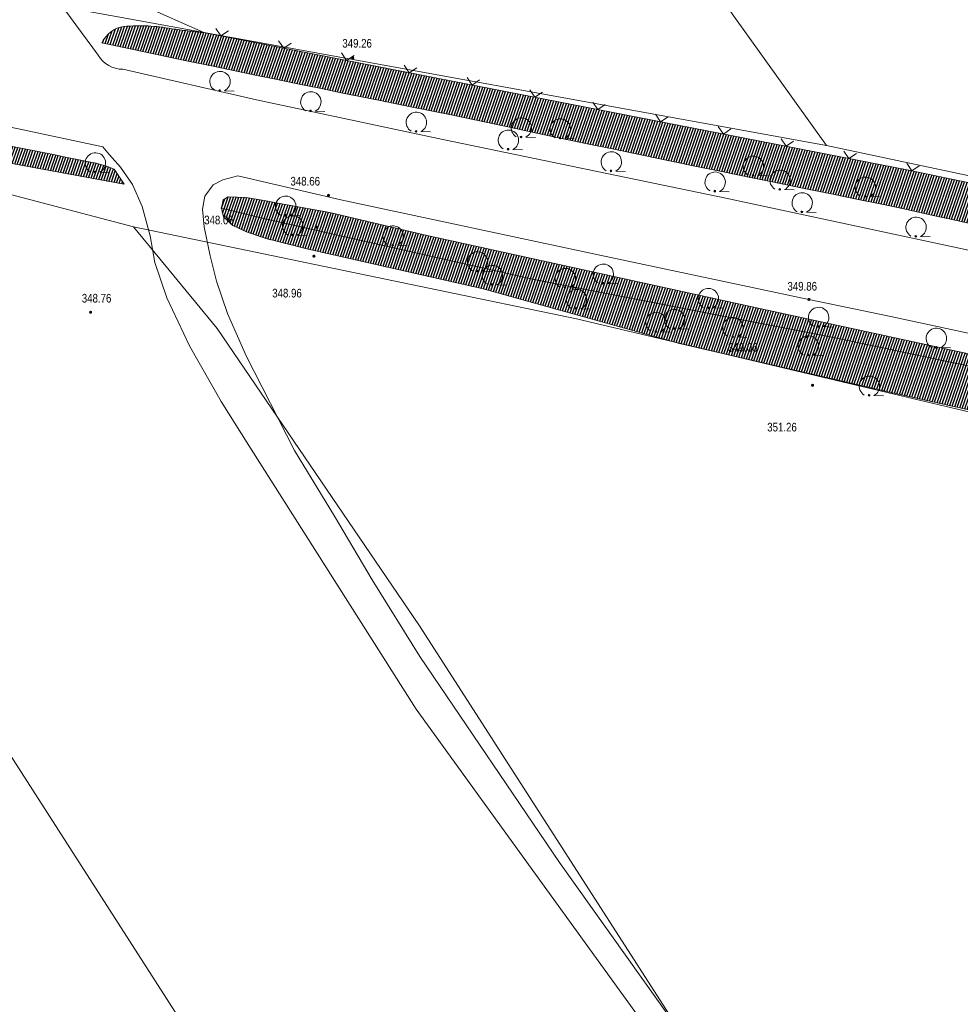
# Model space of a CAD drawing. Header units: metres. Extents: x 345144 to 348639, y 5629211 to 5635235.
# Tile 793 of 1056: x 346882 to 346955, y 5630483 to 5630560. Entities that reach past the tile are written whole.
import ezdxf

# ---------------------------------------------------------------- set-up
doc = ezdxf.new("R2010")
doc.units = ezdxf.units.M
doc.header["$MEASUREMENT"] = 0
for name, color, linetype in [('028 Geländeform', 7, 'Continuous'), ('028 Geländeform Ausg.', 7, 'Continuous'), ('081-083 Topographie', 7, 'Continuous'), ('AX Flurstück', 7, 'Continuous'), ('Definitionslinie', 7, 'Continuous')]:
    doc.layers.add(name, color=color, linetype=linetype)
doc.styles.add('ARIAL', font='arial.ttf', dxfattribs={"height": 1})
pattern_1 = [(250.9552151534, (0, 0), (0.1890527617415, -0.065261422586), [])]

# ---------------------------------------------------------------- blocks, each defined once
blk = doc.blocks.new('alk_043x_nrw')
h = blk.add_hatch(color=7)
edge = h.paths.add_edge_path(flags=0)
edge.add_arc((0, 0), 1, 180, 360, ccw=False)
edge.add_arc((0, 0), 1, 0, 180, ccw=False)
blk = doc.blocks.new('alk_7100_nrwx2')
at = {"true_color": 0x2e2e2e}
h = blk.add_hatch(color=250, dxfattribs=at)
edge = h.paths.add_edge_path(flags=0)
edge.add_arc((0.024073, -0.597267), 0.057254, 180, 360, ccw=False)
edge.add_arc((0.024073, -0.597267), 0.057255, 0, 180, ccw=False)
at = {"color": 250, "lineweight": 5, "true_color": 0x2e2e2e, "flags": 128}
blk.add_lwpolyline([(0.349382, -0.597267), (1, -0.597267)], dxfattribs=at)
at = {"color": 250, "lineweight": 5, "true_color": 0x2e2e2e}
for centre, radius, start, end in [((0.024073, 0.012362), 0.690995, -61.91481688, -118.08518312), ((0.024073, -0.597267), 0.057255, 0, 180), ((0.024073, -0.597267), 0.057254, 180, 0)]:
    blk.add_arc(centre, radius, start, end, dxfattribs=at)

msp = doc.modelspace()

# ---------------------------------------------------------------- hatches: boundary and pattern name
at = {"layer": '028 Geländeform', "true_color": 0xb27500}
h = msp.add_hatch(dxfattribs=at)
h.set_pattern_fill('_USER', color=44, scale=0.2, angle=250.95521515, style=0, pattern_type=0)
h.set_pattern_definition(pattern_1)
edge = h.paths.add_edge_path(flags=0)
edge.add_line((346896.149, 5630558.744), (346915.456, 5630554.971))
edge.add_line((346915.456, 5630554.971), (346915.456, 5630554.971))
edge.add_line((346915.456, 5630554.971), (346951.098, 5630548.017))
edge.add_line((346951.098, 5630548.017), (346951.098, 5630548.017))
edge.add_line((346951.098, 5630548.017), (346988.759, 5630540.146))
edge.add_line((346988.759, 5630540.146), (346988.759, 5630540.146))
edge.add_line((346988.759, 5630540.146), (346989.299125, 5630539.997875))
edge.add_line((346989.299125, 5630539.997875), (346989.839344, 5630539.850063))
edge.add_line((346989.839344, 5630539.850063), (346990.379563, 5630539.70225))
edge.add_line((346990.379563, 5630539.70225), (346990.919875, 5630539.55475))
edge.add_line((346990.919875, 5630539.55475), (346991.460188, 5630539.40725))
edge.add_line((346991.460188, 5630539.40725), (346992.000594, 5630539.260063))
edge.add_line((346992.000594, 5630539.260063), (346992.541, 5630539.112875))
edge.add_line((346992.541, 5630539.112875), (346993.0815, 5630538.966))
edge.add_line((346993.0815, 5630538.966), (346993.622, 5630538.819125))
edge.add_line((346993.622, 5630538.819125), (346994.162594, 5630538.672563))
edge.add_line((346994.162594, 5630538.672563), (346994.703188, 5630538.526))
edge.add_line((346994.703188, 5630538.526), (346995.243875, 5630538.37975))
edge.add_line((346995.243875, 5630538.37975), (346995.784562, 5630538.2335))
edge.add_line((346995.784562, 5630538.2335), (346996.325344, 5630538.087563))
edge.add_line((346996.325344, 5630538.087563), (346996.866125, 5630537.941625))
edge.add_line((346996.866125, 5630537.941625), (346997.407, 5630537.796))
edge.add_arc((346997.021, 5630536.726), 1.137495, -34.5007368, 70.16320956, ccw=False)
edge.add_line((346997.958, 5630536.082), (346997.49575, 5630536.092375))
edge.add_line((346997.49575, 5630536.092375), (346997.033766, 5630536.107))
edge.add_line((346997.033766, 5630536.107), (346996.571781, 5630536.121625))
edge.add_line((346996.571781, 5630536.121625), (346996.110063, 5630536.1405))
edge.add_line((346996.110063, 5630536.1405), (346995.648344, 5630536.159375))
edge.add_line((346995.648344, 5630536.159375), (346995.186891, 5630536.1825))
edge.add_line((346995.186891, 5630536.1825), (346994.725438, 5630536.205625))
edge.add_line((346994.725438, 5630536.205625), (346994.26425, 5630536.233))
edge.add_line((346994.26425, 5630536.233), (346993.803063, 5630536.260375))
edge.add_line((346993.803063, 5630536.260375), (346993.342141, 5630536.292))
edge.add_line((346993.342141, 5630536.292), (346992.881219, 5630536.323625))
edge.add_line((346992.881219, 5630536.323625), (346992.420563, 5630536.3595))
edge.add_line((346992.420563, 5630536.3595), (346991.959906, 5630536.395375))
edge.add_line((346991.959906, 5630536.395375), (346991.499516, 5630536.4355))
edge.add_line((346991.499516, 5630536.4355), (346991.039125, 5630536.475625))
edge.add_line((346991.039125, 5630536.475625), (346990.579, 5630536.52))
edge.add_line((346990.579, 5630536.52), (346990.579, 5630536.52))
edge.add_line((346990.579, 5630536.52), (346989.36925, 5630536.769625))
edge.add_line((346989.36925, 5630536.769625), (346988.159688, 5630537.02025))
edge.add_line((346988.159688, 5630537.02025), (346986.950125, 5630537.270875))
edge.add_line((346986.950125, 5630537.270875), (346985.74075, 5630537.5225))
edge.add_line((346985.74075, 5630537.5225), (346984.531375, 5630537.774125))
edge.add_line((346984.531375, 5630537.774125), (346983.322188, 5630538.02675))
edge.add_line((346983.322188, 5630538.02675), (346982.113, 5630538.279375))
edge.add_line((346982.113, 5630538.279375), (346980.904, 5630538.533))
edge.add_line((346980.904, 5630538.533), (346979.695, 5630538.786625))
edge.add_line((346979.695, 5630538.786625), (346978.486187, 5630539.04125))
edge.add_line((346978.486187, 5630539.04125), (346977.277375, 5630539.295875))
edge.add_line((346977.277375, 5630539.295875), (346976.06875, 5630539.5515))
edge.add_line((346976.06875, 5630539.5515), (346974.860125, 5630539.807125))
edge.add_line((346974.860125, 5630539.807125), (346973.651688, 5630540.06375))
edge.add_line((346973.651688, 5630540.06375), (346972.44325, 5630540.320375))
edge.add_line((346972.44325, 5630540.320375), (346971.235, 5630540.578))
edge.add_line((346971.235, 5630540.578), (346971.235, 5630540.578))
edge.add_line((346971.235, 5630540.578), (346969.8585, 5630540.8645))
edge.add_line((346969.8585, 5630540.8645), (346968.482531, 5630541.153484))
edge.add_line((346968.482531, 5630541.153484), (346967.106563, 5630541.442469))
edge.add_line((346967.106563, 5630541.442469), (346965.731125, 5630541.733938))
edge.add_line((346965.731125, 5630541.733938), (346964.355688, 5630542.025406))
edge.add_line((346964.355688, 5630542.025406), (346962.980781, 5630542.319359))
edge.add_line((346962.980781, 5630542.319359), (346961.605875, 5630542.613313))
edge.add_line((346961.605875, 5630542.613313), (346960.2315, 5630542.90975))
edge.add_line((346960.2315, 5630542.90975), (346958.857125, 5630543.206188))
edge.add_line((346958.857125, 5630543.206188), (346957.483281, 5630543.505109))
edge.add_line((346957.483281, 5630543.505109), (346956.109438, 5630543.804031))
edge.add_line((346956.109438, 5630543.804031), (346954.736125, 5630544.105438))
edge.add_line((346954.736125, 5630544.105438), (346953.362813, 5630544.406844))
edge.add_line((346953.362813, 5630544.406844), (346951.990031, 5630544.710734))
edge.add_line((346951.990031, 5630544.710734), (346950.61725, 5630545.014625))
edge.add_line((346950.61725, 5630545.014625), (346949.245, 5630545.321))
edge.add_line((346949.245, 5630545.321), (346949.245, 5630545.321))
edge.add_line((346949.245, 5630545.321), (346947.13875, 5630545.74225))
edge.add_line((346947.13875, 5630545.74225), (346945.03325, 5630546.167156))
edge.add_line((346945.03325, 5630546.167156), (346942.92775, 5630546.592063))
edge.add_line((346942.92775, 5630546.592063), (346940.823, 5630547.020625))
edge.add_line((346940.823, 5630547.020625), (346938.71825, 5630547.449188))
edge.add_line((346938.71825, 5630547.449188), (346936.61425, 5630547.881406))
edge.add_line((346936.61425, 5630547.881406), (346934.51025, 5630548.313625))
edge.add_line((346934.51025, 5630548.313625), (346932.407, 5630548.7495))
edge.add_line((346932.407, 5630548.7495), (346930.30375, 5630549.185375))
edge.add_line((346930.30375, 5630549.185375), (346928.20125, 5630549.624906))
edge.add_line((346928.20125, 5630549.624906), (346926.09875, 5630550.064438))
edge.add_line((346926.09875, 5630550.064438), (346923.997, 5630550.507625))
edge.add_line((346923.997, 5630550.507625), (346921.89525, 5630550.950813))
edge.add_line((346921.89525, 5630550.950813), (346919.79425, 5630551.397656))
edge.add_line((346919.79425, 5630551.397656), (346917.69325, 5630551.8445))
edge.add_line((346917.69325, 5630551.8445), (346915.593, 5630552.295))
edge.add_line((346915.593, 5630552.295), (346915.593, 5630552.295))
edge.add_line((346915.593, 5630552.295), (346913.87825, 5630552.637125))
edge.add_line((346913.87825, 5630552.637125), (346912.164063, 5630552.981875))
edge.add_line((346912.164063, 5630552.981875), (346910.449875, 5630553.326625))
edge.add_line((346910.449875, 5630553.326625), (346908.73625, 5630553.674))
edge.add_line((346908.73625, 5630553.674), (346907.022625, 5630554.021375))
edge.add_line((346907.022625, 5630554.021375), (346905.309563, 5630554.371375))
edge.add_line((346905.309563, 5630554.371375), (346903.5965, 5630554.721375))
edge.add_line((346903.5965, 5630554.721375), (346901.884, 5630555.074))
edge.add_line((346901.884, 5630555.074), (346900.1715, 5630555.426625))
edge.add_line((346900.1715, 5630555.426625), (346898.459562, 5630555.781875))
edge.add_line((346898.459562, 5630555.781875), (346896.747625, 5630556.137125))
edge.add_line((346896.747625, 5630556.137125), (346895.03625, 5630556.495))
edge.add_line((346895.03625, 5630556.495), (346893.324875, 5630556.852875))
edge.add_line((346893.324875, 5630556.852875), (346891.614062, 5630557.213375))
edge.add_line((346891.614062, 5630557.213375), (346889.90325, 5630557.573875))
edge.add_line((346889.90325, 5630557.573875), (346888.193, 5630557.937))
edge.add_arc((346890.18, 5630557.063), 2.170725, 97.01367989, 156.25727018, ccw=False)
edge.add_line((346889.915, 5630559.217), (346890.15025, 5630559.238875))
edge.add_line((346890.15025, 5630559.238875), (346890.385141, 5630559.252594))
edge.add_line((346890.385141, 5630559.252594), (346890.620031, 5630559.266313))
edge.add_line((346890.620031, 5630559.266313), (346890.854563, 5630559.271875))
edge.add_line((346890.854563, 5630559.271875), (346891.089094, 5630559.277438))
edge.add_line((346891.089094, 5630559.277438), (346891.323266, 5630559.274844))
edge.add_line((346891.323266, 5630559.274844), (346891.557438, 5630559.27225))
edge.add_line((346891.557438, 5630559.27225), (346891.79125, 5630559.2615))
edge.add_line((346891.79125, 5630559.2615), (346892.025063, 5630559.25075))
edge.add_line((346892.025063, 5630559.25075), (346892.258516, 5630559.231844))
edge.add_line((346892.258516, 5630559.231844), (346892.491969, 5630559.212938))
edge.add_line((346892.491969, 5630559.212938), (346892.725063, 5630559.185875))
edge.add_line((346892.725063, 5630559.185875), (346892.958156, 5630559.158813))
edge.add_line((346892.958156, 5630559.158813), (346893.190891, 5630559.123594))
edge.add_line((346893.190891, 5630559.123594), (346893.423625, 5630559.088375))
edge.add_line((346893.423625, 5630559.088375), (346893.656, 5630559.045))
edge.add_line((346893.656, 5630559.045), (346893.656, 5630559.045))
edge.add_line((346893.656, 5630559.045), (346893.811375, 5630559.022375))
edge.add_line((346893.811375, 5630559.022375), (346893.966859, 5630559.000703))
edge.add_line((346893.966859, 5630559.000703), (346894.122344, 5630558.979031))
edge.add_line((346894.122344, 5630558.979031), (346894.277938, 5630558.958312))
edge.add_line((346894.277938, 5630558.958312), (346894.433531, 5630558.937594))
edge.add_line((346894.433531, 5630558.937594), (346894.589234, 5630558.917828))
edge.add_line((346894.589234, 5630558.917828), (346894.744938, 5630558.898062))
edge.add_line((346894.744938, 5630558.898062), (346894.90075, 5630558.87925))
edge.add_line((346894.90075, 5630558.87925), (346895.056563, 5630558.860437))
edge.add_line((346895.056563, 5630558.860437), (346895.212484, 5630558.842578))
edge.add_line((346895.212484, 5630558.842578), (346895.368406, 5630558.824719))
edge.add_line((346895.368406, 5630558.824719), (346895.524438, 5630558.807813))
edge.add_line((346895.524438, 5630558.807813), (346895.680469, 5630558.790906))
edge.add_line((346895.680469, 5630558.790906), (346895.836609, 5630558.774953))
edge.add_line((346895.836609, 5630558.774953), (346895.99275, 5630558.759))
edge.add_line((346895.99275, 5630558.759), (346896.149, 5630558.744))
h = msp.add_hatch(dxfattribs=at)
h.set_pattern_fill('_USER', color=44, scale=0.2, angle=250.95521515, style=0, pattern_type=0)
h.set_pattern_definition(pattern_1)
h.paths.add_polyline_path([(346874.945, 5630551.076), (346875.74525, 5630550.91975), (346876.545375, 5630550.762953), (346877.3455, 5630550.606156), (346878.1455, 5630550.448813), (346878.9455, 5630550.291469), (346879.745375, 5630550.133578), (346880.54525, 5630549.975688), (346881.345, 5630549.81725), (346882.14475, 5630549.658813), (346882.944375, 5630549.499828), (346883.744, 5630549.340844), (346884.5435, 5630549.181313), (346885.343, 5630549.021781), (346886.142375, 5630548.861703), (346886.94175, 5630548.701625), (346887.741, 5630548.541), (346887.741, 5630548.541), (346887.831, 5630548.518375), (346887.920469, 5630548.494125), (346888.009938, 5630548.469875), (346888.098875, 5630548.444), (346888.187813, 5630548.418125), (346888.276219, 5630548.390625), (346888.364625, 5630548.363125), (346888.4525, 5630548.334), (346888.540375, 5630548.304875), (346888.627719, 5630548.274125), (346888.715063, 5630548.243375), (346888.801875, 5630548.211), (346888.888688, 5630548.178625), (346888.974969, 5630548.144625), (346889.06125, 5630548.110625), (346889.147, 5630548.075), (346889.147, 5630548.075), (346889.923, 5630546.89), (346889.923, 5630546.89), (346888.93325, 5630547.07225), (346887.943578, 5630547.254797), (346886.953906, 5630547.437344), (346885.964313, 5630547.620188), (346884.974719, 5630547.803031), (346883.985203, 5630547.986172), (346882.995688, 5630548.169312), (346882.00625, 5630548.35275), (346881.016813, 5630548.536188), (346880.027453, 5630548.719922), (346879.038094, 5630548.903656), (346878.048813, 5630549.087688), (346877.059531, 5630549.271719), (346876.070328, 5630549.456047), (346875.081125, 5630549.640375), (346874.092, 5630549.825), (346874.092, 5630549.825), (346873.475, 5630549.941125), (346872.858203, 5630550.058281), (346872.241406, 5630550.175438), (346871.624813, 5630550.293625), (346871.008219, 5630550.411812), (346870.391828, 5630550.531031), (346869.775438, 5630550.65025), (346869.15925, 5630550.7705), (346868.543063, 5630550.89075), (346867.927078, 5630551.012031), (346867.311094, 5630551.133313), (346866.695313, 5630551.255625), (346866.079531, 5630551.377937), (346865.463953, 5630551.501281), (346864.848375, 5630551.624625), (346864.233, 5630551.749), (346864.233, 5630551.749), (346852.609, 5630554.499), (346852.609, 5630554.499), (346853.027, 5630556.308), (346853.027, 5630556.308), (346865.964, 5630552.906), (346865.964, 5630552.906), (346866.52525, 5630552.791375), (346867.086516, 5630552.676813), (346867.647781, 5630552.56225), (346868.209063, 5630552.44775), (346868.770344, 5630552.33325), (346869.331641, 5630552.218813), (346869.892938, 5630552.104375), (346870.45425, 5630551.99), (346871.015563, 5630551.875625), (346871.576891, 5630551.761313), (346872.138219, 5630551.647), (346872.699563, 5630551.53275), (346873.260906, 5630551.4185), (346873.822266, 5630551.304313), (346874.383625, 5630551.190125)], flags=0)
h = msp.add_hatch(dxfattribs=at)
h.set_pattern_fill('_USER', color=44, scale=0.2, angle=250.95521515, style=0, pattern_type=0)
h.set_pattern_definition(pattern_1)
h.paths.add_polyline_path([(346897.523, 5630545.032), (346897.662, 5630545.679), (346897.662, 5630545.679), (346898.051, 5630545.914), (346898.051, 5630545.914), (346899.452, 5630545.865), (346899.452, 5630545.865), (346900.871, 5630545.634), (346900.871, 5630545.634), (346902.666, 5630545.277), (346902.666, 5630545.277), (346905.994, 5630544.697), (346905.994, 5630544.697), (346913.362, 5630542.935), (346913.362, 5630542.935), (346938.981, 5630537.319), (346938.981, 5630537.319), (346958.316, 5630533.125), (346958.316, 5630533.125), (346978.652, 5630529.149), (346978.652, 5630529.149), (346996.887, 5630525.384), (346996.887, 5630525.384), (347011.7, 5630522.414), (347011.7, 5630522.414), (347016.24, 5630521.087), (347016.24, 5630521.087), (347017.7, 5630520.498), (347017.7, 5630520.498), (347018.635, 5630519.706), (347018.635, 5630519.706), (347019.665, 5630518.67), (347019.665, 5630518.67), (347020.202, 5630517.408), (347020.202, 5630517.408), (347017.257, 5630519.587), (347017.257, 5630519.587), (347013.379, 5630521.188), (347013.379, 5630521.188), (347009.597, 5630521.855), (347009.597, 5630521.855), (347006.01, 5630522.75), (347006.01, 5630522.75), (347003.093, 5630523.444), (347003.093, 5630523.444), (346999.535, 5630524.093), (346999.535, 5630524.093), (346996.518, 5630524.415), (346996.518, 5630524.415), (346965.344, 5630530.714), (346965.344, 5630530.714), (346945.618, 5630534.872), (346945.618, 5630534.872), (346921.833, 5630539.493), (346921.833, 5630539.493), (346900.843, 5630544.221), (346900.843, 5630544.221)], flags=0)
h = msp.add_hatch(dxfattribs=at)
h.set_pattern_fill('_USER', color=44, scale=0.2, angle=250.95521515, style=0, pattern_type=0)
h.set_pattern_definition(pattern_1)
h.paths.add_polyline_path([(346921.833, 5630539.493), (346945.618, 5630534.872), (346945.618, 5630534.872), (346965.344, 5630530.714), (346965.344, 5630530.714), (346996.518, 5630524.415), (346996.518, 5630524.415), (346999.535, 5630524.093), (346999.535, 5630524.093), (347003.093, 5630523.444), (347003.093, 5630523.444), (347006.01, 5630522.75), (347006.01, 5630522.75), (347009.597, 5630521.855), (347009.597, 5630521.855), (347013.379, 5630521.188), (347013.379, 5630521.188), (347017.257, 5630519.587), (347017.257, 5630519.587), (347020.202, 5630517.408), (347020.202, 5630517.408), (347020.229, 5630516.229), (347020.229, 5630516.229), (347019.957, 5630515.067), (347019.957, 5630515.067), (347019.045, 5630514.737), (347019.045, 5630514.737), (347017.126, 5630514.936), (347017.126, 5630514.936), (347015.618, 5630515.184), (347015.618, 5630515.184), (347013.292, 5630516.149), (347013.292, 5630516.149), (347010.986, 5630517.294), (347010.986, 5630517.294), (347008.206, 5630518.609), (347008.206, 5630518.609), (347005.43, 5630519.433), (347005.43, 5630519.433), (347001.605, 5630520.095), (347001.605, 5630520.095), (346997.874, 5630520.879), (346997.874, 5630520.879), (346995.73, 5630521.494), (346995.73, 5630521.494), (346984.543, 5630523.317), (346984.543, 5630523.317), (346960.212, 5630528.312), (346960.212, 5630528.312), (346949.861, 5630530.618), (346949.861, 5630530.618), (346933.319, 5630534.463), (346933.319, 5630534.463), (346917.985, 5630538.727), (346917.985, 5630538.727), (346904.21, 5630541.849), (346904.21, 5630541.849), (346901.024, 5630542.647), (346901.024, 5630542.647), (346899.486, 5630543.173), (346899.486, 5630543.173), (346898.424, 5630543.679), (346898.424, 5630543.679), (346897.697, 5630544.352), (346897.697, 5630544.352), (346897.523, 5630545.032), (346897.523, 5630545.032), (346900.843, 5630544.221), (346900.843, 5630544.221)], flags=0)

# ---------------------------------------------------------------- linework, layer by layer
at = {"layer": '081-083 Topographie', "color": 7, "linetype": 'Continuous', "lineweight": 5, "flags": 128}
for points in [[(346889.82, 5630555.877), (346900.268, 5630553.484), (346900.268, 5630553.484), (346914.837, 5630550.404), (346914.837, 5630550.404), (346936.936, 5630545.801), (346936.936, 5630545.801), (346961.369, 5630540.569)], [(346867.296, 5630554.197), (346874.819, 5630552.62), (346874.819, 5630552.62), (346881.663, 5630551.212), (346881.663, 5630551.212), (346888.253, 5630549.822)], [(346888.253, 5630549.822), (346888.796, 5630549.202), (346888.796, 5630549.202), (346889.65, 5630548.222), (346889.65, 5630548.222), (346890.589, 5630546.863), (346890.589, 5630546.863), (346891.324, 5630545.167), (346891.324, 5630545.167), (346891.972, 5630542.869), (346891.972, 5630542.869), (346892.321, 5630540.775), (346892.321, 5630540.775), (346893.259, 5630538.017), (346893.259, 5630538.017), (346895.044, 5630534.283), (346895.044, 5630534.283), (346897.503, 5630529.929), (346897.503, 5630529.929), (346899.679, 5630526.476), (346899.679, 5630526.476), (346912.745, 5630505.896), (346912.745, 5630505.896), (346933.151, 5630477.666)], [(346934.393, 5630479.257), (346923.951, 5630493.903), (346923.951, 5630493.903), (346913.037, 5630510.009), (346913.037, 5630510.009), (346909.298, 5630515.984), (346909.298, 5630515.984), (346906.359, 5630520.959), (346906.359, 5630520.959), (346903.235, 5630526.088), (346903.235, 5630526.088), (346899.461, 5630533.496), (346899.461, 5630533.496), (346898.002, 5630536.802), (346898.002, 5630536.802), (346897.143, 5630539.321), (346897.143, 5630539.321), (346896.637, 5630541.315), (346896.637, 5630541.315), (346896.186, 5630543.56), (346896.186, 5630543.56), (346896.061, 5630544.952), (346896.061, 5630544.952), (346896.236, 5630545.968), (346896.236, 5630545.968), (346896.89, 5630546.861), (346896.89, 5630546.861), (346897.643, 5630547.25), (346897.643, 5630547.25), (346898.809, 5630547.559)], [(346898.809, 5630547.559), (346906.868, 5630545.67), (346906.868, 5630545.67), (346927.1, 5630541.35), (346927.1, 5630541.35), (346943.426, 5630537.9), (346943.426, 5630537.9), (346949.818, 5630536.556), (346949.818, 5630536.556), (346966.973, 5630532.868), (346966.973, 5630532.868), (346995.209, 5630527.103), (346995.209, 5630527.103), (347021.732, 5630521.581), (347021.732, 5630521.581), (347045.033, 5630516.753), (347045.033, 5630516.753), (347072.79, 5630510.943), (347072.79, 5630510.943), (347103.029, 5630504.464)]]:
    msp.add_lwpolyline(points, dxfattribs=at)
at = {"layer": '081-083 Topographie', "color": 7, "linetype": 'Continuous', "lineweight": 5}
for centre, radius, start, end in [((352332.653, 5634570.058), 6763.885774, -143.8071091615, -143.6076751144), ((346889.826, 5630558.108), 2.231915, -149.34442434, -90.15408958)]:
    msp.add_arc(centre, radius, start, end, dxfattribs=at)
at = {"layer": 'AX Flurstück', "color": 8, "linetype": 'Continuous', "lineweight": 13, "true_color": 0x808080, "flags": 128}
for points in [[(346813.353, 5630776.332), (346820.294, 5630760.186), (346820.932, 5630758.976), (346839.462, 5630723.755), (346854.795, 5630695.239), (346872.09, 5630662.795), (346873.473, 5630660.157), (346889.395, 5630634.564), (346903.645, 5630613.136), (346920.676, 5630586.137), (346937.439, 5630560.213), (346944.797, 5630549.928), (346879.51, 5630561.807), (346865.223, 5630581.882), (346846.856, 5630606.969), (346830.794, 5630629.248), (346829.375, 5630631.392), (346817.054, 5630650.015), (346802.328, 5630672.579), (346789.927, 5630654.109), (346766.874, 5630677.901), (346740.708, 5630704.695)], [(347083.501, 5630518.657), (347061.352, 5630524.044), (347018.768, 5630533.785), (346973.615, 5630543.791), (346944.797, 5630549.928), (346937.439, 5630560.213), (346920.676, 5630586.137), (346903.645, 5630613.136), (346889.395, 5630634.564), (346873.473, 5630660.157), (346872.09, 5630662.795), (346963.83, 5630688.148), (347041.685, 5630709.662), (347052.424, 5630692.705), (347058.574, 5630682.999), (347093.847, 5630643.05)], [(346739.348, 5630608.548), (346757.655, 5630600.749), (346789.912, 5630587.21), (346808.435, 5630582.403), (346828.717, 5630579.88), (346840.053, 5630574.817), (346846.018, 5630571.145), (346865.06, 5630564.264), (346879.51, 5630561.807), (346944.797, 5630549.928), (346973.615, 5630543.791), (347018.768, 5630533.785), (347061.352, 5630524.044), (347083.501, 5630518.657), (347113.622, 5630511.78), (347136.104, 5630508.024), (347166.242, 5630503.038), (347199.19, 5630495.055), (347223.072, 5630490.267), (347267.193, 5630482.046), (347300.993, 5630475.68)], [(347296.45, 5630457.983), (347263.611, 5630465.084), (347236.243, 5630471.645), (347196.749, 5630481.415), (347155.15, 5630490.37), (347133.506, 5630494.407), (347095.988, 5630500.886), (347058.499, 5630507.691), (346992.874, 5630521.574), (346962.171, 5630527.635), (346925.263, 5630536.371), (346890.651, 5630543.581), (346851.999, 5630553.728), (346844.46, 5630552.613), (346833.978, 5630556.55), (346817.243, 5630565.294), (346805.367, 5630569.371), (346785.322, 5630574.106), (346762.024, 5630581.628), (346751.967, 5630577.79), (346738.874, 5630581.416)], [(346935.032, 5630322.362), (346917.748, 5630344.917), (346886.344, 5630390.346), (346869.093, 5630409.209), (346847.83, 5630425.526), (346841.535, 5630432.234), (346835.574, 5630440.017), (346831.212, 5630448.439), (346817.317, 5630481.151), (346796.123, 5630526.014), (346791.939, 5630534.872), (346770.878, 5630568.875), (346762.024, 5630581.628), (346785.322, 5630574.106), (346805.367, 5630569.371), (346817.243, 5630565.294), (346833.978, 5630556.55), (346844.46, 5630552.613), (346851.999, 5630553.728), (346855.429, 5630543.86), (346867.675, 5630523.105), (346910.349, 5630456.619)], [(347034.905, 5630286.2), (346986.863, 5630351.201), (346960.708, 5630387.43), (346931.43, 5630427.222), (346910.349, 5630456.619), (346867.675, 5630523.105), (346855.429, 5630543.86), (346851.999, 5630553.728), (346890.651, 5630543.581), (346897.2, 5630535.636), (346913.011, 5630512.393), (346936.006, 5630476.623)], [(347056.531, 5630299.675), (347034.334, 5630333.408), (347017.545, 5630359.46), (347001.204, 5630385.114), (346982.6, 5630411.965), (346959.995, 5630442.486), (346936.006, 5630476.623), (346913.011, 5630512.393), (346897.2, 5630535.636), (346890.651, 5630543.581), (346925.263, 5630536.371), (346962.171, 5630527.635), (346977.909, 5630504.744), (347007.708, 5630463.225), (347050.284, 5630410.072), (347090.833, 5630358.544), (347123.2, 5630320.942)]]:
    msp.add_lwpolyline(points, dxfattribs=at)
at = {"layer": 'Definitionslinie', "color": 7, "linetype": 'Continuous', "lineweight": 5, "flags": 128}
for points in [[(346882.817, 5630567.642), (346883.474, 5630565.998), (346883.474, 5630565.998), (346891.452, 5630560.839), (346891.452, 5630560.839), (346896.149, 5630558.744), (346896.149, 5630558.744), (346915.456, 5630554.971), (346915.456, 5630554.971), (346951.098, 5630548.017), (346951.098, 5630548.017), (346988.759, 5630540.146)], [(346897.092, 5630559.069), (346897.487, 5630558.482), (346898.073, 5630558.877)], [(346901.998, 5630558.11), (346902.393, 5630557.523), (346902.98, 5630557.918)], [(346906.904, 5630557.151), (346907.3, 5630556.565), (346907.886, 5630556.959)], [(346911.811, 5630556.192), (346912.206, 5630555.606), (346912.792, 5630556)], [(346889.82, 5630555.877), (346900.268, 5630553.484)], [(346916.717, 5630555.234), (346917.112, 5630554.647), (346917.699, 5630555.043)], [(346921.624, 5630554.277), (346922.019, 5630553.69), (346922.605, 5630554.085)], [(346900.268, 5630553.484), (346914.837, 5630550.404)], [(346926.531, 5630553.319), (346926.925, 5630552.733), (346927.512, 5630553.128)], [(346931.437, 5630552.362), (346931.833, 5630551.776), (346932.419, 5630552.17)], [(346936.345, 5630551.405), (346936.739, 5630550.818), (346937.325, 5630551.213)], [(346881.663, 5630551.212), (346888.253, 5630549.822)], [(346888.253, 5630549.822), (346888.796, 5630549.202)], [(346914.837, 5630550.404), (346936.936, 5630545.801)], [(346941.251, 5630550.447), (346941.645, 5630549.86), (346942.232, 5630550.256)], [(346888.796, 5630549.202), (346889.65, 5630548.222)], [(346946.157, 5630549.49), (346946.553, 5630548.904), (346947.139, 5630549.298)], [(346951.071, 5630548.533), (346951.458, 5630547.941), (346952.05, 5630548.328)], [(346889.65, 5630548.222), (346890.589, 5630546.863)], [(346897.643, 5630547.25), (346898.809, 5630547.559)], [(346898.809, 5630547.559), (346906.868, 5630545.67)], [(346890.589, 5630546.863), (346891.324, 5630545.167)], [(346896.236, 5630545.968), (346896.89, 5630546.861)], [(346896.89, 5630546.861), (346897.643, 5630547.25)], [(346896.061, 5630544.952), (346896.236, 5630545.968)], [(346891.324, 5630545.167), (346891.972, 5630542.869)], [(346906.868, 5630545.67), (346927.1, 5630541.35)], [(346936.936, 5630545.801), (346961.369, 5630540.569)], [(346896.061, 5630544.952), (346896.186, 5630543.56)], [(346891.972, 5630542.869), (346892.321, 5630540.775)], [(346896.186, 5630543.56), (346896.637, 5630541.315)], [(346927.1, 5630541.35), (346943.426, 5630537.9)], [(346892.321, 5630540.775), (346893.259, 5630538.017)], [(346896.637, 5630541.315), (346897.143, 5630539.321)], [(346897.143, 5630539.321), (346898.002, 5630536.802)], [(346893.259, 5630538.017), (346895.044, 5630534.283)], [(346943.426, 5630537.9), (346949.818, 5630536.556)], [(346898.002, 5630536.802), (346899.461, 5630533.496)], [(346949.818, 5630536.556), (346966.973, 5630532.868)], [(346895.044, 5630534.283), (346897.503, 5630529.929)], [(346899.461, 5630533.496), (346903.235, 5630526.088)], [(346897.503, 5630529.929), (346899.679, 5630526.476)], [(346899.679, 5630526.476), (346912.745, 5630505.896)], [(346903.235, 5630526.088), (346906.359, 5630520.959)], [(346906.359, 5630520.959), (346909.298, 5630515.984)], [(346909.298, 5630515.984), (346913.037, 5630510.009)], [(346913.037, 5630510.009), (346923.951, 5630493.903)], [(346912.745, 5630505.896), (346933.151, 5630477.666)], [(346923.951, 5630493.903), (346934.393, 5630479.257)]]:
    msp.add_lwpolyline(points, dxfattribs=at)
at = {"layer": 'Definitionslinie', "color": 44, "linetype": 'Continuous', "lineweight": 5, "true_color": 0xb27500, "flags": 128}
for points in [[(346889.915, 5630559.217), (346890.15025, 5630559.238875), (346890.385141, 5630559.252594), (346890.620031, 5630559.266313), (346890.854563, 5630559.271875), (346891.089094, 5630559.277438), (346891.323266, 5630559.274844), (346891.557438, 5630559.27225), (346891.79125, 5630559.2615), (346892.025063, 5630559.25075), (346892.258516, 5630559.231844), (346892.491969, 5630559.212938), (346892.725063, 5630559.185875), (346892.958156, 5630559.158813), (346893.190891, 5630559.123594), (346893.423625, 5630559.088375), (346893.656, 5630559.045)], [(346893.656, 5630559.045), (346893.811375, 5630559.022375), (346893.966859, 5630559.000703), (346894.122344, 5630558.979031), (346894.277938, 5630558.958312), (346894.433531, 5630558.937594), (346894.589234, 5630558.917828), (346894.744938, 5630558.898062), (346894.90075, 5630558.87925), (346895.056563, 5630558.860437), (346895.212484, 5630558.842578), (346895.368406, 5630558.824719), (346895.524438, 5630558.807813), (346895.680469, 5630558.790906), (346895.836609, 5630558.774953), (346895.99275, 5630558.759), (346896.149, 5630558.744)], [(346896.149, 5630558.744), (346915.456, 5630554.971)], [(346888.193, 5630557.937), (346889.90325, 5630557.573875), (346891.614062, 5630557.213375), (346893.324875, 5630556.852875), (346895.03625, 5630556.495), (346896.747625, 5630556.137125), (346898.459562, 5630555.781875), (346900.1715, 5630555.426625), (346901.884, 5630555.074), (346903.5965, 5630554.721375), (346905.309563, 5630554.371375), (346907.022625, 5630554.021375), (346908.73625, 5630553.674), (346910.449875, 5630553.326625), (346912.164063, 5630552.981875), (346913.87825, 5630552.637125), (346915.593, 5630552.295)], [(346915.456, 5630554.971), (346951.098, 5630548.017)], [(346915.593, 5630552.295), (346917.69325, 5630551.8445), (346919.79425, 5630551.397656), (346921.89525, 5630550.950813), (346923.997, 5630550.507625), (346926.09875, 5630550.064438), (346928.20125, 5630549.624906), (346930.30375, 5630549.185375), (346932.407, 5630548.7495), (346934.51025, 5630548.313625), (346936.61425, 5630547.881406), (346938.71825, 5630547.449188), (346940.823, 5630547.020625), (346942.92775, 5630546.592063), (346945.03325, 5630546.167156), (346947.13875, 5630545.74225), (346949.245, 5630545.321)], [(346874.945, 5630551.076), (346875.74525, 5630550.91975), (346876.545375, 5630550.762953), (346877.3455, 5630550.606156), (346878.1455, 5630550.448813), (346878.9455, 5630550.291469), (346879.745375, 5630550.133578), (346880.54525, 5630549.975688), (346881.345, 5630549.81725), (346882.14475, 5630549.658813), (346882.944375, 5630549.499828), (346883.744, 5630549.340844), (346884.5435, 5630549.181313), (346885.343, 5630549.021781), (346886.142375, 5630548.861703), (346886.94175, 5630548.701625), (346887.741, 5630548.541)], [(346874.092, 5630549.825), (346875.081125, 5630549.640375), (346876.070328, 5630549.456047), (346877.059531, 5630549.271719), (346878.048813, 5630549.087688), (346879.038094, 5630548.903656), (346880.027453, 5630548.719922), (346881.016813, 5630548.536188), (346882.00625, 5630548.35275), (346882.995688, 5630548.169312), (346883.985203, 5630547.986172), (346884.974719, 5630547.803031), (346885.964313, 5630547.620188), (346886.953906, 5630547.437344), (346887.943578, 5630547.254797), (346888.93325, 5630547.07225), (346889.923, 5630546.89)], [(346887.741, 5630548.541), (346887.831, 5630548.518375), (346887.920469, 5630548.494125), (346888.009938, 5630548.469875), (346888.098875, 5630548.444), (346888.187813, 5630548.418125), (346888.276219, 5630548.390625), (346888.364625, 5630548.363125), (346888.4525, 5630548.334), (346888.540375, 5630548.304875), (346888.627719, 5630548.274125), (346888.715063, 5630548.243375), (346888.801875, 5630548.211), (346888.888688, 5630548.178625), (346888.974969, 5630548.144625), (346889.06125, 5630548.110625), (346889.147, 5630548.075)], [(346889.147, 5630548.075), (346889.923, 5630546.89)], [(346951.098, 5630548.017), (346988.759, 5630540.146)], [(346897.523, 5630545.032), (346897.662, 5630545.679)], [(346897.662, 5630545.679), (346898.051, 5630545.914)], [(346898.051, 5630545.914), (346899.452, 5630545.865)], [(346899.452, 5630545.865), (346900.871, 5630545.634)], [(346900.871, 5630545.634), (346902.666, 5630545.277)], [(346902.666, 5630545.277), (346905.994, 5630544.697)], [(346949.245, 5630545.321), (346950.61725, 5630545.014625), (346951.990031, 5630544.710734), (346953.362813, 5630544.406844), (346954.736125, 5630544.105438), (346956.109438, 5630543.804031), (346957.483281, 5630543.505109), (346958.857125, 5630543.206188), (346960.2315, 5630542.90975), (346961.605875, 5630542.613313), (346962.980781, 5630542.319359), (346964.355688, 5630542.025406), (346965.731125, 5630541.733938), (346967.106563, 5630541.442469), (346968.482531, 5630541.153484), (346969.8585, 5630540.8645), (346971.235, 5630540.578)], [(346897.523, 5630545.032), (346900.843, 5630544.221)], [(346897.523, 5630545.032), (346900.843, 5630544.221)], [(346897.523, 5630545.032), (346897.697, 5630544.352)], [(346905.994, 5630544.697), (346913.362, 5630542.935)], [(346897.697, 5630544.352), (346898.424, 5630543.679)], [(346898.424, 5630543.679), (346899.486, 5630543.173)], [(346900.843, 5630544.221), (346921.833, 5630539.493)], [(346900.843, 5630544.221), (346921.833, 5630539.493)], [(346899.486, 5630543.173), (346901.024, 5630542.647)], [(346913.362, 5630542.935), (346938.981, 5630537.319)], [(346901.024, 5630542.647), (346904.21, 5630541.849)], [(346904.21, 5630541.849), (346917.985, 5630538.727)], [(346921.833, 5630539.493), (346945.618, 5630534.872)], [(346921.833, 5630539.493), (346945.618, 5630534.872)], [(346917.985, 5630538.727), (346933.319, 5630534.463)], [(346938.981, 5630537.319), (346958.316, 5630533.125)], [(346933.319, 5630534.463), (346949.861, 5630530.618)], [(346945.618, 5630534.872), (346965.344, 5630530.714)], [(346945.618, 5630534.872), (346965.344, 5630530.714)], [(346949.861, 5630530.618), (346960.212, 5630528.312)]]:
    msp.add_lwpolyline(points, dxfattribs=at)
at = {"layer": 'Definitionslinie', "color": 7, "linetype": 'Continuous', "lineweight": 5}
for centre, radius, start, end in [((352332.653, 5634570.058), 6763.885774, -143.8071091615, -143.6076751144), ((346889.826, 5630558.108), 2.231915, -149.34442434, -90.15408958)]:
    msp.add_arc(centre, radius, start, end, dxfattribs=at)
at = {"layer": 'Definitionslinie', "color": 44, "linetype": 'Continuous', "lineweight": 5, "true_color": 0xb27500}
msp.add_arc((346890.18, 5630557.063), 2.170725, 97.01367989, 156.25727018, dxfattribs=at)

# ---------------------------------------------------------------- block references
at = {"layer": '028 Geländeform', "xscale": 0.125, "yscale": 0.125}
for p, rotation in [((346907.785, 5630556.764), -2.325521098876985), ((346905.891, 5630546.024), -2.325521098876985), ((346904.968, 5630543.537), -2.325521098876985), ((346904.754, 5630541.279), -2.325521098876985), ((346943.426, 5630537.9), -2.324948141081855), ((346887.308, 5630536.896), -2.325521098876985), ((346943.239, 5630535), -2.325521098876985), ((346943.71, 5630531.189), -2.325521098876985)]:
    msp.add_blockref('alk_043x_nrw', p, dxfattribs=dict(at, rotation=rotation))
at = {"layer": '081-083 Topographie', "xscale": 1.15275, "yscale": 1.15275}
for p, rotation in [((346897.389, 5630554.907), -2.325521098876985), ((346904.485, 5630553.316), -2.325521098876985), ((346912.732, 5630551.714), -2.324948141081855), ((346920.935, 5630551.277), -2.325521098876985), ((346923.971, 5630551.191), -2.324948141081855), ((346919.923, 5630550.324), -2.325521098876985), ((346887.656, 5630548.543), -2.325521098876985), ((346927.96, 5630548.628), -2.325521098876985), ((346939.056, 5630548.282), -2.325521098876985), ((346936.072, 5630547.044), -2.325521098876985), ((346941.146, 5630547.184), -2.324948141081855), ((346947.81, 5630546.64), -2.324948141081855), ((346902.52, 5630545.166), -2.325521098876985), ((346942.871, 5630545.423), -2.324948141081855), ((346903.073, 5630543.629), -2.324948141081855), ((346910.908, 5630542.836), -2.325521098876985), ((346951.771, 5630543.518), -2.325521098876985), ((346917.508, 5630540.809), -2.325521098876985), ((346918.674, 5630539.751), -2.325521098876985), ((346927.336, 5630539.855), -2.325521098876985), ((346924.37, 5630539.512), -2.325521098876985), ((346925.242, 5630537.874), -2.325521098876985), ((346935.544, 5630537.949), -2.325521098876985), ((346931.457, 5630536.082), -2.325521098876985), ((346932.897, 5630536.314), -2.325521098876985), ((346944.157, 5630536.477), -2.325521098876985), ((346937.461, 5630535.671), -2.325521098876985), ((346953.354, 5630534.84), -2.325521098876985), ((346943.355, 5630534.243), -2.325521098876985), ((346948.126, 5630531.1), -2.325521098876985)]:
    msp.add_blockref('alk_7100_nrwx2', p, dxfattribs=dict(at, rotation=rotation))

# ---------------------------------------------------------------- texts
at = {"layer": '028 Geländeform Ausg.', "color": 44, "true_color": 0xb27500, "style": 'ARIAL', "width": 0.8}
for s, height, p in [('349.26', 0.6761367, (346906.972, 5630557.568)), ('348.66', 0.6761367, (346902.92, 5630546.795)), ('348.06', 0.6761367, (346896.178, 5630543.762)), ('349.86', 0.6761366, (346941.747, 5630538.587)), ('348.76', 0.6761367, (346886.618, 5630537.654)), ('348.96', 0.6761367, (346901.494, 5630538.051)), ('349.06', 0.6761367, (346937.103, 5630533.81)), ('351.26', 0.6761367, (346940.167, 5630527.583))]:
    msp.add_text(s, height=height, dxfattribs=at).set_placement(p)

doc.saveas('drawing.dxf')
